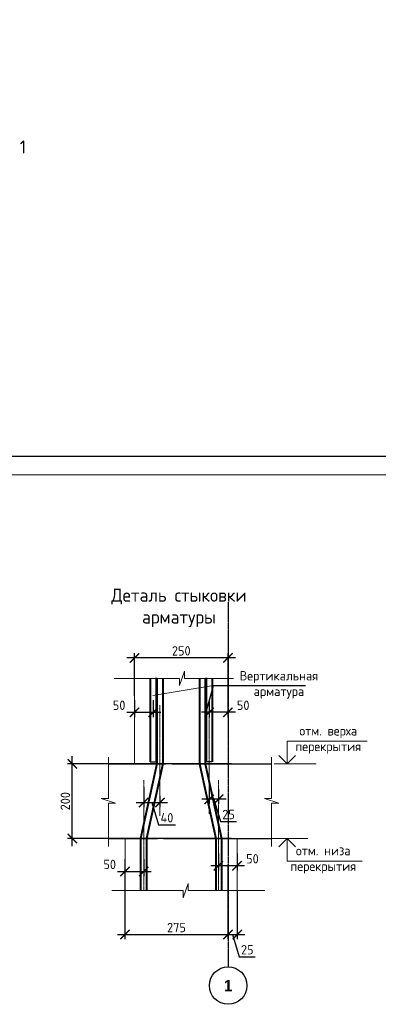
# Model space of a CAD drawing. Header units: millimetres. Extents: x 263826 to 1718326, y -423071 to 70137.
# Tile 447 of 486: x 1017240 to 1026820, y -154270 to -127978. Entities that reach past the tile are written whole.
import ezdxf

# ---------------------------------------------------------------- set-up
doc = ezdxf.new("R2010")
doc.units = ezdxf.units.MM
for name, pattern in [('______5', [1100, 800, -100, 100, -100]), ('CENTER2', [28.575, 19.05, -3.175, 3.175, -3.175]), ('осевая', [50.8, 31.75, -6.35, 6.35, -6.35])]:
    doc.linetypes.add(name, pattern=pattern)
doc.layers.add('PDF7_Text', color=7, linetype='Continuous')
doc.layers.add('ТОЛСТЫЕ_ОСНОВНЫЕ', color=6, linetype='Continuous')
for name, color, linetype, lineweight in [('Выноски', 20, 'Continuous', 20), ('Оси', 40, '______5', 18), ('подоснова', 151, 'Continuous', 5), ('размер', 1, 'Continuous', 25), ('РАЗМЕРЫ', 1, 'Continuous', 9), ('Текст', 7, 'Continuous', 25), ('ТОНКИЕ', 7, 'Continuous', 9)]:
    doc.layers.add(name, color=color, linetype=linetype, lineweight=lineweight)
doc.styles.add('Century Gothic', font='GOTHIC.TTF')
doc.styles.add('GOST-2.304_Type-B', font='GOST_Common.ttf')
doc.styles.add('PDF Times New Roman', font='times.ttf')
doc.styles.add('style_Tonin', font='simplex.shx', dxfattribs={"width": 0.9})
doc.styles.add('ГОСТ', font='GOST_Common.ttf')
doc.dimstyles.new('20', dxfattribs={"dimtxt": 2.5, "dimasz": 2.5, "dimexe": 1.25, "dimexo": 0.625, "dimtad": 1, "dimdec": 0, "dimlfac": 20, "dimtxsty": 'style_Tonin', "dimblk": 'ARCHTICK', "dimcen": 0, "dimclrt": 256, "dimadec": 0, "dimazin": 0, "dimtfac": 1, "dimtdec": 0, "dimtmove": 0, "dimatfit": 0, "dimfxl": 1, "dimarcsym": 0})
doc.dimstyles.new('СПДС', dxfattribs={"dimscale": 100, "dimtxt": 2.5, "dimasz": 2.5, "dimexe": 1.25, "dimexo": 0, "dimtad": 1, "dimdec": 0, "dimtxsty": 'GOST-2.304_Type-B', "dimblk": 'ARCHTICK', "dimcen": 2.5, "dimdle": 2, "dimadec": 0, "dimazin": 2, "dimtfac": 0.75, "dimtdec": 0, "dimtmove": 1, "dimatfit": 3, "dimfxl": 1, "dimtolj": 1, "dimarcsym": 1})

# ---------------------------------------------------------------- blocks, each defined once
blk = doc.blocks.new('штамп кж1.1')
at = {"layer": 'PDF7_Text', "insert": (410912, -84467), "char_height": 180, "width": 6881.02, "attachment_point": 7, "style": 'PDF Times New Roman'}
blk.add_mtext('\\pi1015.18152;Жилой дом со встроенными помещениями \\P\\pi311.27381;общественно-делового и коммерческого назначения на \\P\\pi667.38051;первом этаже здания и встроенно-пристроенным \\P\\pi874.76335;поликлиническим учреждением (поз. 2.2-2.3)', dxfattribs=at)
at = {"layer": 'Текст', "color": 7, "insert": (411117, -81801), "char_height": 250, "attachment_point": 1, "style": 'ГОСТ'}
blk.add_mtext_dynamic_manual_height_columns('\\pi594.35517;{\\fTimes New Roman|b0|i0|c204|p18;\\C256;Строительство жилого комплекса со  встроенными помещениями \\P\\pi1441.86779;общественного-делового, коммерческого назначения и \\P\\pi41.3631;поликлиническим учреждением по адресу: г. Чита, ул. 1-я Коллективная}', width=11543.07, gutter_width=12.5, heights=[0], dxfattribs=at)
blk = doc.blocks.new('*U46')
at = {"layer": 'ТОЛСТЫЕ_ОСНОВНЫЕ', "color": 6}
blk.add_lwpolyline([(20, 5), (415, 5), (415, 292), (20, 292)], close=True, dxfattribs=at)
at = {"layer": 'ТОНКИЕ'}
blk.add_lwpolyline([(0, 0), (420, 0), (420, 297), (0, 297)], close=True, dxfattribs=at)
blk = doc.blocks.new('_ArchTick')
at = {"color": 0, "linetype": 'ByBlock', "const_width": 0.15}
blk.add_lwpolyline([(-0.5, -0.5), (0.5, 0.5)], dxfattribs=at)
blk = doc.blocks.new('*D2567')
at = {"layer": 'DEFPOINTS', "color": 0, "lineweight": 0, "transparency": 16777216}
for p in [(1018646, -147846), (1022894, -147846, -3100), (1022894, -149846, -3100)]:
    blk.add_point(p, dxfattribs=at)
at = {"layer": 'РАЗМЕРЫ', "color": 0, "lineweight": -2, "transparency": 16777216}
for p, q in [((1018646, -150046), (1018646, -147646)), ((1022894, -147846), (1018521, -147846)), ((1022894, -149846), (1018521, -149846))]:
    blk.add_line(p, q, dxfattribs=at)
at = {"layer": 'РАЗМЕРЫ', "color": 0, "lineweight": -2, "transparency": 16777216, "xscale": 250, "yscale": 250, "zscale": 250}
for p, rotation in [((1018646, -147846), 90), ((1018646, -149846), 270)]:
    blk.add_blockref('_ArchTick', p, dxfattribs=dict(at, rotation=rotation))
at = {"layer": 'РАЗМЕРЫ', "color": 0, "lineweight": 0, "transparency": 16777216, "insert": (1018458, -148846), "char_height": 250, "attachment_point": 5, "rotation": 90, "style": 'GOST-2.304_Type-B'}
blk.add_mtext('\\A1;200', dxfattribs=at)
blk = doc.blocks.new('NSY101')
at = {"color": 0, "linetype": 'ByBlock', "lineweight": -2}
blk.add_circle((0, 0), 50, dxfattribs=at)
blk = doc.blocks.new('СЛОЖНЫЙ_ОБЪЕКТ_46')
at = {"layer": 'Оси', "color": 16, "linetype": 'Continuous', "lineweight": 25, "transparency": 33554687, "xscale": 9.999999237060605, "yscale": 9.999999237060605, "zscale": 9.999999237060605}
blk.add_blockref('NSY101', (5263, -43009), dxfattribs=at)
at = {"layer": 'Оси', "color": 16, "linetype": 'Continuous', "lineweight": 25, "transparency": 33554687, "insert": (5263, -43009), "char_height": 300, "width": 385, "attachment_point": 5, "style": 'Century Gothic'}
blk.add_mtext('\\A1;{\\fCentury Gothic|i0|b1;\\H300.000000;\\W1.000000;\\C16;1}\\P', dxfattribs=at)
blk = doc.blocks.new('*D2568')
at = {"layer": 'DEFPOINTS', "color": 0, "lineweight": 0, "transparency": 16777216}
for p in [(1020306, -146147, -3100), (1020806, -146147, -3100), (1020806, -146473)]:
    blk.add_point(p, dxfattribs=at)
at = {"layer": 'РАЗМЕРЫ', "color": 0, "lineweight": -2, "transparency": 16777216}
for p, q in [((1020306, -146147), (1020306, -146598)), ((1020806, -146147), (1020806, -146598)), ((1020106, -146473), (1021006, -146473))]:
    blk.add_line(p, q, dxfattribs=at)
at = {"layer": 'РАЗМЕРЫ', "color": 0, "lineweight": -2, "transparency": 16777216, "xscale": 250, "yscale": 250, "zscale": 250, "rotation": 180}
blk.add_blockref('_ArchTick', (1020306, -146473), dxfattribs=at)
at = {"layer": 'РАЗМЕРЫ', "color": 0, "lineweight": -2, "transparency": 16777216, "xscale": 250, "yscale": 250, "zscale": 250}
blk.add_blockref('_ArchTick', (1020806, -146473), dxfattribs=at)
at = {"layer": 'РАЗМЕРЫ', "color": 0, "lineweight": 0, "transparency": 16777216, "insert": (1019896, -146285), "char_height": 250, "attachment_point": 5, "style": 'GOST-2.304_Type-B'}
blk.add_mtext('\\A1;50', dxfattribs=at)
blk = doc.blocks.new('*D2569')
at = {"layer": 'DEFPOINTS', "color": 0, "lineweight": 0, "transparency": 16777216}
for p in [(1020053, -150540, -3100), (1022803, -150540, -3100), (1022803, -152407)]:
    blk.add_point(p, dxfattribs=at)
at = {"layer": 'РАЗМЕРЫ', "color": 0, "lineweight": -2, "transparency": 16777216}
for p, q in [((1020053, -150540), (1020053, -152532)), ((1022803, -150540), (1022803, -152532)), ((1019853, -152407), (1023003, -152407))]:
    blk.add_line(p, q, dxfattribs=at)
at = {"layer": 'РАЗМЕРЫ', "color": 0, "lineweight": -2, "transparency": 16777216, "xscale": 250, "yscale": 250, "zscale": 250, "rotation": 180}
blk.add_blockref('_ArchTick', (1020053, -152407), dxfattribs=at)
at = {"layer": 'РАЗМЕРЫ', "color": 0, "lineweight": -2, "transparency": 16777216, "xscale": 250, "yscale": 250, "zscale": 250}
blk.add_blockref('_ArchTick', (1022803, -152407), dxfattribs=at)
at = {"layer": 'РАЗМЕРЫ', "color": 0, "lineweight": 0, "transparency": 16777216, "insert": (1021428, -152220), "char_height": 250, "attachment_point": 5, "style": 'GOST-2.304_Type-B'}
blk.add_mtext('\\A1;275', dxfattribs=at)
blk = doc.blocks.new('*D2570')
at = {"layer": 'DEFPOINTS', "color": 0, "lineweight": 0, "transparency": 16777216}
for p in [(1020306, -145020), (1020306, -146035, -3100), (1022806, -146495, -3100)]:
    blk.add_point(p, dxfattribs=at)
at = {"layer": 'РАЗМЕРЫ', "color": 0, "lineweight": -2, "transparency": 16777216}
for p, q in [((1023006, -145020), (1020106, -145020)), ((1020306, -146035), (1020306, -144895)), ((1022806, -146495), (1022806, -144895))]:
    blk.add_line(p, q, dxfattribs=at)
at = {"layer": 'РАЗМЕРЫ', "color": 0, "lineweight": -2, "transparency": 16777216, "xscale": 250, "yscale": 250, "zscale": 250, "rotation": 180}
blk.add_blockref('_ArchTick', (1020306, -145020), dxfattribs=at)
at = {"layer": 'РАЗМЕРЫ', "color": 0, "lineweight": -2, "transparency": 16777216, "xscale": 250, "yscale": 250, "zscale": 250}
blk.add_blockref('_ArchTick', (1022806, -145020), dxfattribs=at)
at = {"layer": 'РАЗМЕРЫ', "color": 0, "lineweight": 0, "transparency": 16777216, "insert": (1021556, -144832), "char_height": 250, "attachment_point": 5, "style": 'GOST-2.304_Type-B'}
blk.add_mtext('\\A1;250', dxfattribs=at)
blk = doc.blocks.new('*D2547')
at = {"layer": 'DEFPOINTS', "color": 0, "lineweight": 0, "transparency": 16777216}
for p in [(1022301, -146147, -3100), (1022801, -146147, -3100), (1022301, -146473)]:
    blk.add_point(p, dxfattribs=at)
at = {"layer": 'РАЗМЕРЫ', "color": 0, "lineweight": -2, "transparency": 16777216}
for p, q in [((1022301, -146147), (1022301, -146598)), ((1022801, -146147), (1022801, -146598)), ((1023001, -146473), (1022101, -146473))]:
    blk.add_line(p, q, dxfattribs=at)
at = {"layer": 'РАЗМЕРЫ', "color": 0, "lineweight": -2, "transparency": 16777216, "xscale": 250, "yscale": 250, "zscale": 250, "rotation": 180}
blk.add_blockref('_ArchTick', (1022301, -146473), dxfattribs=at)
at = {"layer": 'РАЗМЕРЫ', "color": 0, "lineweight": -2, "transparency": 16777216, "xscale": 250, "yscale": 250, "zscale": 250}
blk.add_blockref('_ArchTick', (1022801, -146473), dxfattribs=at)
at = {"layer": 'РАЗМЕРЫ', "color": 0, "lineweight": 0, "transparency": 16777216, "insert": (1023210, -146285), "char_height": 250, "attachment_point": 5, "style": 'GOST-2.304_Type-B'}
blk.add_mtext('\\A1;50', dxfattribs=at)
blk = doc.blocks.new('*D2548')
at = {"layer": 'DEFPOINTS', "color": 0, "lineweight": 0, "transparency": 16777216}
for p in [(1022803, -150540, -3100), (1023053, -151231, -3100), (1023053, -152407)]:
    blk.add_point(p, dxfattribs=at)
at = {"layer": 'РАЗМЕРЫ', "color": 0, "lineweight": -2, "transparency": 16777216}
for p, q in [((1022803, -150540), (1022803, -152532)), ((1023053, -151231), (1023053, -152532)), ((1022603, -152407), (1023253, -152407)), ((1022928, -152407), (1023106, -153001)), ((1023106, -153001), (1023531, -153001))]:
    blk.add_line(p, q, dxfattribs=at)
at = {"layer": 'РАЗМЕРЫ', "color": 0, "lineweight": -2, "transparency": 16777216, "xscale": 250, "yscale": 250, "zscale": 250, "rotation": 180}
blk.add_blockref('_ArchTick', (1022803, -152407), dxfattribs=at)
at = {"layer": 'РАЗМЕРЫ', "color": 0, "lineweight": -2, "transparency": 16777216, "xscale": 250, "yscale": 250, "zscale": 250}
blk.add_blockref('_ArchTick', (1023053, -152407), dxfattribs=at)
at = {"layer": 'РАЗМЕРЫ', "color": 0, "lineweight": 0, "transparency": 16777216, "insert": (1023319, -152814), "char_height": 250, "attachment_point": 5, "style": 'GOST-2.304_Type-B'}
blk.add_mtext('\\A1;25', dxfattribs=at)
blk = doc.blocks.new('*D2549')
at = {"layer": 'DEFPOINTS', "color": 0, "lineweight": 0, "transparency": 16777216}
for p in [(1020053, -150397, -3100), (1020553, -150397, -3100), (1020553, -150722)]:
    blk.add_point(p, dxfattribs=at)
at = {"layer": 'РАЗМЕРЫ', "color": 0, "lineweight": -2, "transparency": 16777216}
for p, q in [((1020053, -150397), (1020053, -150847)), ((1020553, -150397), (1020553, -150847)), ((1019853, -150722), (1020753, -150722))]:
    blk.add_line(p, q, dxfattribs=at)
at = {"layer": 'РАЗМЕРЫ', "color": 0, "lineweight": -2, "transparency": 16777216, "xscale": 250, "yscale": 250, "zscale": 250, "rotation": 180}
blk.add_blockref('_ArchTick', (1020053, -150722), dxfattribs=at)
at = {"layer": 'РАЗМЕРЫ', "color": 0, "lineweight": -2, "transparency": 16777216, "xscale": 250, "yscale": 250, "zscale": 250}
blk.add_blockref('_ArchTick', (1020553, -150722), dxfattribs=at)
at = {"layer": 'РАЗМЕРЫ', "color": 0, "lineweight": 0, "transparency": 16777216, "insert": (1019644, -150534), "char_height": 250, "attachment_point": 5, "style": 'GOST-2.304_Type-B'}
blk.add_mtext('\\A1;50', dxfattribs=at)
blk = doc.blocks.new('*D2550')
at = {"layer": 'DEFPOINTS', "color": 0, "lineweight": 0, "transparency": 16777216}
for p in [(1022548, -150245, -3100), (1023048, -150245, -3100), (1022548, -150570)]:
    blk.add_point(p, dxfattribs=at)
at = {"layer": 'РАЗМЕРЫ', "color": 0, "lineweight": -2, "transparency": 16777216}
for p, q in [((1022548, -150245), (1022548, -150695)), ((1023048, -150245), (1023048, -150695)), ((1023248, -150570), (1022348, -150570))]:
    blk.add_line(p, q, dxfattribs=at)
at = {"layer": 'РАЗМЕРЫ', "color": 0, "lineweight": -2, "transparency": 16777216, "xscale": 250, "yscale": 250, "zscale": 250, "rotation": 180}
blk.add_blockref('_ArchTick', (1022548, -150570), dxfattribs=at)
at = {"layer": 'РАЗМЕРЫ', "color": 0, "lineweight": -2, "transparency": 16777216, "xscale": 250, "yscale": 250, "zscale": 250}
blk.add_blockref('_ArchTick', (1023048, -150570), dxfattribs=at)
at = {"layer": 'РАЗМЕРЫ', "color": 0, "lineweight": 0, "transparency": 16777216, "insert": (1023458, -150383), "char_height": 250, "attachment_point": 5, "style": 'GOST-2.304_Type-B'}
blk.add_mtext('\\A1;50', dxfattribs=at)
blk = doc.blocks.new('*D2571')
at = {"layer": 'DEFPOINTS', "color": 0, "lineweight": 0, "transparency": 16777216}
for p in [(1020553, -148467, -3100), (1020987, -148703, -3100), (1020987, -148882)]:
    blk.add_point(p, dxfattribs=at)
at = {"layer": 'РАЗМЕРЫ', "color": 0, "lineweight": -2, "transparency": 16777216}
for p, q in [((1020553, -148467), (1020553, -149007)), ((1020987, -148703), (1020987, -149007)), ((1020353, -148882), (1021187, -148882)), ((1020770, -148882), (1020948, -149475)), ((1020948, -149475), (1021398, -149475))]:
    blk.add_line(p, q, dxfattribs=at)
at = {"layer": 'РАЗМЕРЫ', "color": 0, "lineweight": -2, "transparency": 16777216, "xscale": 250, "yscale": 250, "zscale": 250, "rotation": 180}
blk.add_blockref('_ArchTick', (1020553, -148882), dxfattribs=at)
at = {"layer": 'РАЗМЕРЫ', "color": 0, "lineweight": -2, "transparency": 16777216, "xscale": 250, "yscale": 250, "zscale": 250}
blk.add_blockref('_ArchTick', (1020987, -148882), dxfattribs=at)
at = {"layer": 'РАЗМЕРЫ', "color": 0, "lineweight": 0, "transparency": 16777216, "insert": (1021173, -149288), "char_height": 250, "attachment_point": 5, "style": 'GOST-2.304_Type-B'}
blk.add_mtext('\\A1;40', dxfattribs=at)
blk = doc.blocks.new('*D2572')
at = {"layer": 'DEFPOINTS', "color": 0, "lineweight": 0, "transparency": 16777216}
for p in [(1022302, -148529), (1022553, -148529, -3100), (1022302, -148794)]:
    blk.add_point(p, dxfattribs=at)
at = {"layer": 'РАЗМЕРЫ', "color": 0, "lineweight": -2, "transparency": 16777216}
for p, q in [((1022302, -148529), (1022302, -148919)), ((1022553, -148529), (1022553, -148919)), ((1022753, -148794), (1022102, -148794)), ((1022428, -148794), (1022606, -149388)), ((1022606, -149388), (1023031, -149388))]:
    blk.add_line(p, q, dxfattribs=at)
at = {"layer": 'РАЗМЕРЫ', "color": 0, "lineweight": -2, "transparency": 16777216, "xscale": 250, "yscale": 250, "zscale": 250, "rotation": 180}
blk.add_blockref('_ArchTick', (1022302, -148794), dxfattribs=at)
at = {"layer": 'РАЗМЕРЫ', "color": 0, "lineweight": -2, "transparency": 16777216, "xscale": 250, "yscale": 250, "zscale": 250}
blk.add_blockref('_ArchTick', (1022553, -148794), dxfattribs=at)
at = {"layer": 'РАЗМЕРЫ', "color": 0, "lineweight": 0, "transparency": 16777216, "insert": (1022819, -149201), "char_height": 250, "attachment_point": 5, "style": 'GOST-2.304_Type-B'}
blk.add_mtext('\\A1;25', dxfattribs=at)

msp = doc.modelspace()

# ---------------------------------------------------------------- linework, layer by layer
at = {"color": 0, "lineweight": 40}
for p, q in [((1020724.32972, -145564.24173, 3100), (1020724.32972, -147795.68668, 3100)), ((1020884.32972, -145554.3844, 3100), (1020884.32972, -147795.68668, 3100)), ((1022222.41786, -145554.3844, 3100), (1022222.41786, -147795.68668, 3100)), ((1022382.41786, -145564.24173, 3100), (1022382.41786, -147795.68668, 3100))]:
    msp.add_line(p, q, dxfattribs=at)
at = {"lineweight": 20}
for p, q in [((1020800.81698, -146021.32071), (1022421.40483, -145758.12403)), ((1023915.34849, -149845.68668), (1024941.05315, -149845.68668))]:
    msp.add_line(p, q, dxfattribs=at)
at = {"color": 0, "linetype": 'CENTER2', "lineweight": 18}
for p, q in [((1020986.56068, -146281.94038), (1020986.56068, -149233.84098)), ((1022302.41786, -146231.94038, 3100), (1022302.41786, -149183.84098, 3100)), ((1020553.37379, -148281.94038), (1020553.37379, -151233.84098)), ((1022553.37379, -148281.94038), (1022553.37379, -151233.84098))]:
    msp.add_line(p, q, dxfattribs=at)
at = {"color": 0, "lineweight": 30}
for p, q in [((1019609.35715, -147845.68668), (1021148.08882, -147845.68668)), ((1020724.32972, -147795.68668, 3100), (1020884.32972, -147795.68668, 3100)), ((1021308.08882, -147845.68668), (1023971.47172, -147845.68668)), ((1022382.41786, -147795.68668, 3100), (1022222.41786, -147795.68668, 3100)), ((1019606.49304, -149845.68668), (1020922.04626, -149845.68668)), ((1021082.04626, -149845.68668), (1023968.6076, -149845.68668))]:
    msp.add_line(p, q, dxfattribs=at)
at = {"lineweight": 15}
for p, q in [((1021148.08882, -147845.68668), (1021308.08882, -147845.68668)), ((1020922.04626, -149845.68668), (1021082.04626, -149845.68668)), ((1022184.70132, -149845.68668), (1022024.70132, -149845.68668))]:
    msp.add_line(p, q, dxfattribs=at)
at = {"lineweight": 20, "ltscale": 50}
msp.add_line((1024036.50123, -147845.68668), (1025163.44418, -147845.68668), dxfattribs=at)
at = {"linetype": 'ByBlock', "lineweight": 18}
for points in [[(1019761.64095, -145566.18267), (1021512.30715, -145566.18267), (1021512.30715, -145757.46782), (1021639.83058, -145374.89752), (1021639.83058, -145566.18267), (1022951.48092, -145566.18267)], [(1019609.35715, -147672.49439), (1019609.35715, -148773.5954), (1019418.07201, -148773.5954), (1019800.6423, -148901.11883), (1019609.35715, -148901.11883), (1019609.35715, -150057.99439)], [(1023968.6076, -147672.49439), (1023968.6076, -148773.5954), (1023777.32245, -148773.5954), (1024159.89275, -148901.11883), (1023968.6076, -148901.11883), (1023968.6076, -150057.99439)], [(1019699.88794, -151233.84098), (1021610.99038, -151233.84098), (1021610.99038, -151425.12613), (1021738.51381, -151042.55584), (1021738.51381, -151233.84098), (1023789.1182, -151233.84098)]]:
    msp.add_lwpolyline(points, dxfattribs=at)
at = {"color": 0, "lineweight": 40}
for points in [[(1020907.58109, -145566.18267), (1020907.58109, -147845.68668), (1020471.53854, -149845.68668), (1020471.53854, -151233.84098)], [(1021067.58109, -145566.18267), (1021067.58109, -147845.68668), (1020631.53853, -149845.68668), (1020631.53853, -151233.84098)], [(1022039.16649, -145566.18267), (1022039.16649, -147845.68668), (1022475.20904, -149845.68668), (1022475.20904, -151233.84098)], [(1022199.16649, -145566.18267), (1022199.16649, -147845.68668), (1022635.20904, -149845.68668), (1022635.20904, -151233.84098)]]:
    msp.add_lwpolyline(points, dxfattribs=at)
at = {"lineweight": 30}
for points in [[(1024606.56855, -147625.03276), (1024383.55194, -147845.68668), (1024160.53532, -147625.03276)], [(1024606.56855, -150066.3406), (1024383.55194, -149845.68668), (1024160.53532, -150066.3406)]]:
    msp.add_lwpolyline(points, dxfattribs=at)
at = {"layer": 'Оси', "color": 16, "linetype": 'осевая', "lineweight": 25, "ltscale": 0.5, "transparency": 33554687}
msp.add_line((1022806.13015, -143529.44983), (1022806.2457, -153269.55949), dxfattribs=at)
at = {"layer": 'подоснова'}
for points in [[(1024383.55194, -147845.68668), (1024383.55194, -147245.68668), (1026525.14917, -147245.68668)], [(1024383.55194, -149845.68668), (1024383.55194, -150445.68668), (1026392.33203, -150445.68668)]]:
    msp.add_lwpolyline(points, dxfattribs=at)
at = {"layer": 'РАЗМЕРЫ', "color": 1}
for p, q in [((1020306.16497, -147511.69006), (1020306.16497, -145569.29598)), ((1020306.16497, -145569.29598), (1020306.16497, -147845.68668)), ((1020053.37379, -151233.84098), (1020053.37379, -149845.68668)), ((1023053.37379, -149845.68668), (1023053.37379, -151233.84098))]:
    msp.add_line(p, q, dxfattribs=at)
msp.add_lwpolyline([(1022806.16894, -147845.65702), (1022806.14075, -145469.68629)], dxfattribs=at)

# ---------------------------------------------------------------- block references
at = {"xscale": 100, "yscale": 100, "zscale": 100}
msp.add_blockref('*U46', (1003987.45303, -140135.90437, 6200), dxfattribs=at)
at = {"layer": 'Оси', "color": 16, "linetype": 'Continuous', "lineweight": 25, "transparency": 33554687}
msp.add_blockref('СЛОЖНЫЙ_ОБЪЕКТ_46', (1017545.67977, -110760.05558), dxfattribs=at)
at = {"layer": 'размер'}
for p in [(251949.41622, -53568.49652, 3100), (386772.76955, -53568.49652, 3100), (522893.71601, -53537.24258), (296861.80983, -53769.4628, 3100), (341774.20345, -53769.4628, 3100), (433578.08002, -53769.4628, 3100), (477895.14991, -53738.20886), (572761.4223, -53769.4628, 3100)]:
    msp.add_blockref('штамп кж1.1', p, dxfattribs=at)

# ---------------------------------------------------------------- texts
at = {"ltscale": 100, "char_height": 250, "width": 17398.1240905, "attachment_point": 1, "style": 'GOST-2.304_Type-B'}
for s, insert in [('\\pi-750,l750,t750,5000;1.^IОбщие примечания см. лист 1\\P2.^IШпильки поз.3 устанавливать с шагом 400 по вертикали и с шагом  400 по горизонтали .\\P3.^IАрмирование пилонов  выполнять отдельными стержнями. Арматуру вязать вязальной проволокой в каждом пересечении.\\P{\\C7;4.^IДиаметр оправки стержня при d<20мм - 5d, при d≥20мм - 8d}', (927749.63121, -130516.14408)), ('\\pi-750,l750,t750,5000;1.^IОбщие примечания см. лист 1\\P2.^IШпильки поз.3 устанавливать с шагом 400 по вертикали и с шагом  400 по горизонтали .\\P3.^IАрмирование пилонов  выполнять отдельными стержнями. Арматуру вязать вязальной проволокой в каждом пересечении.\\P{\\C7;4.^IДиаметр оправки стержня при d<20мм - 5d, при d≥20мм - 8d}', (838433.99521, -130748.36431, 3100)), ('\\pi-750,l750,t750,5000;1.^IОбщие примечания см. лист 1\\P2.^IШпильки поз.3 устанавливать с шагом 400 по вертикали и с шагом  400 по горизонтали .\\P3.^IАрмирование пилонов  выполнять отдельными стержнями. Арматуру вязать вязальной проволокой в каждом пересечении.\\P{\\C7;4.^IДиаметр оправки стержня при d<20мм - 5d, при d≥20мм - 8d}', (977617.33749, -130748.36431, 3100)), ('\\pi-750,l750,t750,5000;1.^IОбщие примечания см. лист 1\\P2.^IШпильки поз.3 устанавливать с шагом 400 по вертикали и с шагом  400 по горизонтали.\\P3.^IАрмирование пилонов  выполнять отдельными стержнями. Арматуру вязать вязальной проволокой в каждом пересечении.', (882008.30767, -132467.30565))]:
    msp.add_mtext(s, dxfattribs=dict(at, insert=insert))
at = {"layer": 'Выноски', "style": 'GOST-2.304_Type-B'}
msp.add_text('1', height=350.00001, dxfattribs=at).set_placement((1017241.17118, -131551.77498, 6200))
at = {"layer": 'РАЗМЕРЫ', "attachment_point": 5, "style": 'GOST-2.304_Type-B'}
for s, insert, char_height in [('Деталь стыковки\\Pарматуры ', (1021495.05729, -143683.6348, 3100), 350), ('Вертикальная\\Pарматура', (1024165.13331, -145739.02314, 3100), 250), ('отм. верха \\Pперекрытия', (1025482.90441, -147209.47088, 3100), 250), ('отм. низа \\Pперекрытия', (1025350.08727, -150409.47088, 3100), 250)]:
    msp.add_mtext_dynamic_manual_height_columns(s, width=3941.2127758, gutter_width=625, heights=[0], dxfattribs=dict(at, insert=insert, char_height=char_height))
at = {"layer": 'Текст', "color": 7, "char_height": 250, "attachment_point": 1, "style": 'ГОСТ'}
for s, insert in [('\\pi3500;\\P\\pi2444.69697;Общие данные{\\H1.83333x; }', (448515.39525, -137998.86693)), ('\\pi3500;{\\C256;\\P\\pi2464.39394;Пилон П1 (1ЭТ)}', (527547.93827, -138202.71786, 3100)), ('\\pi3500;{\\C256;\\P\\pi2439.39394;Пилон П2 (1ЭТ)}', (572654.78314, -138202.71786, 3100)), ('\\pi3500;{\\C256;\\P\\pi2482.19697;Пилон П3(1ЭТ)}', (617761.62801, -138202.71786, 3100)), ('\\pi3500;{\\C256;\\P\\pi2469.69697;Пилон П4(1ЭТ)}', (662807.74067, -138202.71786, 3100)), ('\\pi3500;{\\C256;\\P\\pi2439.39394;Пилон П7 (1ЭТ)}', (797631.09401, -138202.71786, 3100)), ('\\pi3500;{\\C256;\\P\\pi2439.39394;Пилон П9 (1ЭТ) }', (888753.47436, -138372.43021)), ('\\pi3500;{\\C256;\\P\\pi2376.89394;Пилон П10 (1ЭТ)}', (933752.04047, -138171.46392)), ('\\pi3500;{\\C256;\\P\\pi2439.39394;Пилон П5 (1ЭТ) }', (707720.13429, -138549.9473, 3100)), ('\\pi3500;{\\C256;\\P\\pi2439.39394;Пилон П6 (1ЭТ) }', (752632.5279, -138549.9473, 3100)), ('\\pi3500;{\\C256;\\P\\pi2439.39394;Пилон П8 (1ЭТ) }', (844436.40447, -138549.9473, 3100)), ('\\pi3500;{\\C256;\\P\\pi2401.89394;Пилон П11 (1ЭТ) }', (983619.74675, -138549.9473, 3100))]:
    msp.add_mtext_dynamic_manual_height_columns(s, width=7000, gutter_width=12.5, heights=[1500], dxfattribs=dict(at, insert=insert))

# ---------------------------------------------------------------- dimensions: what is measured, and where the dimension line sits
at = {"layer": 'РАЗМЕРЫ', "color": 146, "lineweight": 0}
for base, p1, p2, override, picture, middle in [((1020306.16497, -145019.98536, 3100), (1022806.16533, -146494.70671), (1020306.16497, -146035.13529), {"dimlfac": 0.1}, '*D2570', (1021556.16515, -144832.48536, 3100)), ((1020986.56068, -148881.50375, 3100), (1020553.37379, -148466.77242), (1020986.56068, -148703.16982), {"dimlfac": 0.1, "dimrnd": 10}, '*D2571', (1021010.59224, -149287.75375, 3100)), ((1022302.41786, -148794.41125, 3100), (1022553.37379, -148528.98212), (1022302.41786, -148528.98212, 3100), {"dimlfac": 0.1}, '*D2572', (1022668.52082, -149200.66125, 3100)), ((1022803.2009, -152407.45349, 3100), (1020053.37379, -150539.76383), (1022803.2009, -150539.76676), {"dimlfac": 0.1}, '*D2569', (1021428.28734, -152219.95349, 3100))]:
    dim = msp.add_linear_dim(base=base, p1=p1, p2=p2, dimstyle='СПДС', override=override, dxfattribs=at)
    dim.commit()
    dim.dimension.update_dxf_attribs({"geometry": picture, "text_midpoint": middle})
dim = msp.add_linear_dim(base=(1020806.16497, -146472.55181, 3100), p1=(1020306.16497, -146147.44618), p2=(1020806.16497, -146147.44618), dimstyle='СПДС', override={"dimlfac": 0.1}, dxfattribs=at)
dim.commit()
dim.dimension.update_dxf_attribs({"geometry": '*D2568', "text_midpoint": (1019896.30972, -146472.55181, 3100), "dimtype": 160})
at = {"layer": 'РАЗМЕРЫ', "color": 146, "lineweight": 0, "true_color": 0x006272}
for base, p1, p2, picture, middle in [((1022300.5826, -146472.55181, 3100), (1022800.5826, -146147.44618), (1022300.5826, -146147.44618), '*D2547', (1023210.43786, -146472.55181, 3100)), ((1022547.79953, -150570.12751, 3100), (1023047.79953, -150245.02189), (1022547.79953, -150245.02189), '*D2550', (1023457.65479, -150570.12751, 3100))]:
    dim = msp.add_linear_dim(base=base, p1=p1, p2=p2, angle=180, dimstyle='СПДС', override={"dimlfac": 0.1}, dxfattribs=at)
    dim.commit()
    dim.dimension.update_dxf_attribs({"geometry": picture, "text_midpoint": middle, "dimtype": 160})
at = {"layer": 'РАЗМЕРЫ', "color": 146, "lineweight": 0}
dim = msp.add_linear_dim(base=(1018645.57256, -147845.68668, 3100), p1=(1022893.81435, -149845.68668), p2=(1022893.81435, -147845.68668), angle=90, dimstyle='СПДС', override={"dimlfac": 0.1}, dxfattribs=at)
dim.commit()
dim.dimension.update_dxf_attribs({"geometry": '*D2567', "text_midpoint": (1018458.07256, -148845.68668, 3100)})
at = {"layer": 'РАЗМЕРЫ', "color": 146, "lineweight": 0, "true_color": 0x006272}
dim = msp.add_linear_dim(base=(1020553.37379, -150721.65345, 6200), p1=(1020053.37379, -150396.54782, 3100), p2=(1020553.37379, -150396.54782, 3100), dimstyle='СПДС', override={"dimlfac": 0.1}, dxfattribs=at)
dim.commit()
dim.dimension.update_dxf_attribs({"geometry": '*D2549', "text_midpoint": (1019643.51853, -150721.65345, 6200), "dimtype": 160})
dim = msp.add_linear_dim(base=(1023053.37379, -152407.45349, 3100), p1=(1022803.2009, -150539.76676), p2=(1023053.37379, -151231.26905), dimstyle='СПДС', override={"dimlfac": 0.1}, dxfattribs=at)
dim.commit()
dim.dimension.update_dxf_attribs({"geometry": '*D2548', "text_midpoint": (1023168.91234, -152813.70349, 3100)})

# ---------------------------------------------------------------- leaders
at = {"layer": 'подоснова', "has_arrowhead": 0}
msp.add_leader([(1022222.41786, -146472.55181), (1022421.40483, -145758.12403), (1024872.83558, -145758.12403)], dimstyle='20', override={"dimasz": 1.5, "dimldrblk": 'Dot'}, dxfattribs=at)

doc.saveas('drawing.dxf')
